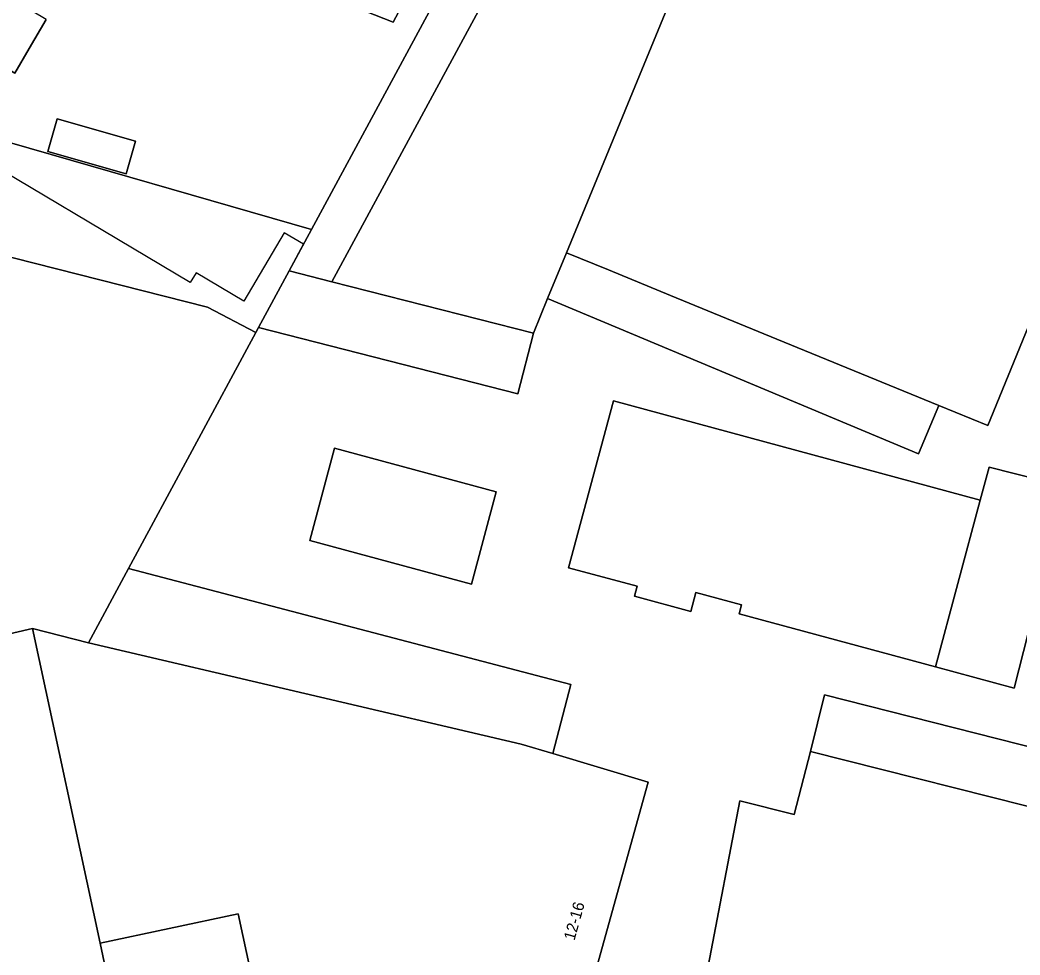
# Model space of a CAD drawing. Extents: x 160554 to 161248, y 385329 to 386506.
# Drawn here: x 160830.9 to 160919, y 385648.7 to 385731.1 of the extents above; entities that cross this region are included whole.
import ezdxf

# ---------------------------------------------------------------- set-up
doc = ezdxf.new("R2010")
doc.units = 0
for name, color, linetype in [('IMGEO_Erf', 7, 'Continuous'), ('IMGEO_Muur', 7, 'Continuous'), ('IMGEO_Pand', 7, 'Continuous'), ('IMGEO_Pand_nummerreeks', 7, 'Continuous'), ('IMGEO_Pand_overbouw', 7, 'Continuous'), ('IMGEO_Parkeervlak_open', 7, 'Continuous'), ('IMGEO_Rijbaan_lokaal_open', 7, 'Continuous'), ('IMGEO_Voetpad_open', 7, 'Continuous')]:
    doc.layers.add(name, color=color, linetype=linetype)

msp = doc.modelspace()

# ---------------------------------------------------------------- linework, layer by layer
at = {"layer": 'IMGEO_Erf'}
for points in [[(160833.175, 385731.152), (160831.67, 385728.598), (160830.385, 385726.417), (160826.479, 385728.719), (160826.198, 385728.242), (160825.026, 385726.254), (160829.75, 385723.471), (160828.234, 385720.899), (160828.176, 385720.801), (160856.562, 385712.649), (160882.401, 385760.458)], [(160866.142, 385735.422), (160863.75, 385730.906), (160852.609, 385735.322)]]:
    msp.add_lwpolyline(points, dxfattribs=at)
msp.add_lwpolyline([(160841.044, 385720.441), (160840.226, 385717.554), (160833.299, 385719.517), (160834.117, 385722.403)], close=True, dxfattribs=at)
at = {"layer": 'IMGEO_Muur'}
for points in [[(160856.562, 385712.649), (160828.176, 385720.801)], [(160854.587, 385708.993), (160856.562, 385712.649)], [(160851.659, 385703.57), (160854.587, 385708.993)]]:
    msp.add_lwpolyline(points, dxfattribs=at)
at = {"layer": 'IMGEO_Pand'}
for points in [[(160889.389, 385735.728), (160881.9, 385737.074), (160881.691, 385737.112), (160882.258, 385738.157), (160880.815, 385738.937), (160881.091, 385739.447), (160876.93, 385741.697), (160881.284, 385749.745), (160881.422, 385750), (160881.641, 385750.404), (160881.514, 385750.473), (160881.359, 385750.556), (160881.058, 385750), (160878.98, 385746.159), (160858.351, 385708.032), (160876.125, 385703.495), (160877.384, 385706.554), (160879.047, 385710.592)], [(160931.608, 385732.931), (160912.836, 385740.628), (160903.673, 385744.385), (160894.483, 385748.154), (160889.389, 385735.728), (160879.047, 385710.592), (160882.751, 385709.074), (160888.205, 385706.838), (160897.603, 385702.985), (160911.867, 385697.136), (160916.201, 385695.359), (160924.649, 385715.965)], [(160856.532, 385739.441), (160855.165, 385740.013), (160852.609, 385735.322), (160863.75, 385730.906), (160866.142, 385735.422)], [(160830.7, 385732.61), (160828.823, 385733.716), (160820.761, 385738.466), (160817.958, 385733.74), (160826.479, 385728.719), (160830.385, 385726.417), (160831.67, 385728.598), (160833.175, 385731.152)], [(160851.659, 385703.57), (160847.383, 385705.807), (160824.547, 385711.575), (160815.584, 385714.965), (160818.265, 385719.655), (160813.137, 385722.623), (160812.272, 385723.124), (160811.259, 385721.375), (160811.085, 385721.473), (160799.242, 385700.242), (160807.995, 385695.338), (160812.372, 385675.602), (160812.932, 385673.076), (160831.957, 385677.464), (160836.882, 385676.206), (160840.418, 385682.754)], [(160841.044, 385720.441), (160834.117, 385722.403), (160833.299, 385719.517), (160840.226, 385717.554)], [(160915.534, 385688.79), (160883.192, 385697.527), (160879.228, 385682.824), (160885.271, 385681.194), (160885.035, 385680.319), (160890.01, 385678.977), (160890.46, 385680.648), (160894.492, 385679.56), (160894.274, 385678.752), (160911.571, 385674.088)], [(160886.253, 385663.911), (160877.848, 385666.443), (160875.046, 385667.287), (160836.882, 385676.206), (160831.957, 385677.464), (160837.913, 385649.731), (160850.09, 385652.328), (160852.372, 385641.675), (160858.199, 385643.077), (160859.358, 385637.818), (160867.321, 385639.572), (160867.447, 385640.094), (160878.759, 385636.941), (160882.614, 385635.957), (160883.291, 385638.462), (160879.468, 385639.494)], [(160938.325, 385656.372), (160938.493, 385657.051), (160930.406, 385659.095), (160928.995, 385653.511), (160921.278, 385655.462), (160922.689, 385661.046), (160900.548, 385666.641), (160899.134, 385661.067), (160894.335, 385662.283), (160891.53, 385647.689), (160890.585, 385642.778), (160891.197, 385642.623), (160902.973, 385639.65), (160902.704, 385638.026), (160901.21, 385629.021), (160916.147, 385629.494), (160916.349, 385630.176), (160918.347, 385629.608), (160918.595, 385629.612), (160920.042, 385635.315), (160931.083, 385632.511), (160931.641, 385632.369), (160932.953, 385637.194)]]:
    msp.add_lwpolyline(points, close=True, dxfattribs=at)
msp.add_lwpolyline([(160839.871, 385640.501), (160837.913, 385649.731), (160831.957, 385677.464), (160812.932, 385673.076), (160807.713, 385671.926), (160800.168, 385670.228), (160806.16, 385643.282)], dxfattribs=at)
at = {"layer": 'IMGEO_Pand_overbouw'}
msp.add_lwpolyline([(160839.871, 385640.501), (160837.913, 385649.731), (160831.957, 385677.464), (160836.882, 385676.206), (160840.418, 385682.754), (160851.659, 385703.57), (160851.886, 385703.991), (160853.793, 385707.522), (160854.587, 385708.993), (160855.857, 385711.343), (160854.163, 385712.349), (160850.589, 385706.33), (160846.376, 385708.832), (160845.865, 385707.972), (160824.111, 385720.889)], dxfattribs=at)
at = {"layer": 'IMGEO_Parkeervlak_open'}
for points in [[(160924.649, 385715.965), (160916.201, 385695.359), (160911.867, 385697.136), (160910.077, 385692.862), (160877.384, 385706.554), (160876.125, 385703.495), (160874.761, 385698.152), (160851.886, 385703.991), (160851.659, 385703.57), (160840.418, 385682.754), (160879.442, 385672.524), (160877.848, 385666.443), (160886.253, 385663.911), (160879.468, 385639.494)], [(160891.53, 385647.689), (160894.335, 385662.283), (160899.134, 385661.067), (160900.548, 385666.641), (160901.809, 385671.613), (160934.332, 385663.363)]]:
    msp.add_lwpolyline(points, dxfattribs=at)
for points in [[(160897.603, 385702.985), (160888.205, 385706.838), (160882.751, 385709.074), (160879.047, 385710.592), (160877.384, 385706.554), (160910.077, 385692.862), (160911.867, 385697.136)], [(160876.125, 385703.495), (160858.351, 385708.032), (160854.587, 385708.993), (160851.886, 385703.991), (160874.761, 385698.152)], [(160923.046, 385689.973), (160918.514, 385672.216), (160911.571, 385674.088), (160894.274, 385678.752), (160894.492, 385679.56), (160890.46, 385680.648), (160890.01, 385678.977), (160885.035, 385680.319), (160885.271, 385681.194), (160879.228, 385682.824), (160883.192, 385697.527), (160915.534, 385688.79), (160916.316, 385691.691)], [(160872.853, 385689.524), (160858.588, 385693.354), (160856.405, 385685.222), (160870.669, 385681.391)], [(160872.853, 385689.524), (160870.669, 385681.391), (160856.405, 385685.222), (160858.588, 385693.354)], [(160923.046, 385689.973), (160916.316, 385691.691), (160915.534, 385688.79), (160911.571, 385674.088), (160918.514, 385672.216)], [(160945.182, 385680.878), (160966.78, 385675.609), (160973.819, 385673.241), (160974.822, 385675.709), (160961.254, 385681.159), (160960.913, 385681.247), (160946.512, 385684.958), (160946.173, 385684.038), (160945.896, 385684.109), (160940.041, 385685.612), (160934.332, 385663.363), (160901.809, 385671.613), (160900.548, 385666.641), (160922.689, 385661.046), (160921.278, 385655.462), (160928.995, 385653.511), (160930.406, 385659.095), (160938.493, 385657.051)], [(160840.418, 385682.754), (160836.882, 385676.206), (160875.046, 385667.287), (160877.848, 385666.443), (160879.442, 385672.524)], [(160888.939, 385634.454), (160888.482, 385634.574), (160882.614, 385635.957), (160878.759, 385636.941), (160867.447, 385640.094), (160867.321, 385639.572), (160859.358, 385637.818), (160858.199, 385643.077), (160852.372, 385641.675), (160850.09, 385652.328), (160837.913, 385649.731), (160839.871, 385640.501), (160844.423, 385641.532), (160849.453, 385619.331), (160851.846, 385619.534), (160869.645, 385621.043), (160869.77, 385619.11), (160884.468, 385620.454), (160886.204, 385620.569), (160886.421, 385621.547)]]:
    msp.add_lwpolyline(points, close=True, dxfattribs=at)
at = {"layer": 'IMGEO_Rijbaan_lokaal_open'}
msp.add_lwpolyline([(160828.176, 385720.801), (160821.266, 385724.904), (160820.756, 385724.011), (160818.265, 385719.655), (160815.584, 385714.965), (160824.547, 385711.575), (160847.383, 385705.807), (160851.659, 385703.57), (160851.886, 385703.991), (160854.587, 385708.993), (160856.562, 385712.649)], close=True, dxfattribs=at)
at = {"layer": 'IMGEO_Voetpad_open'}
msp.add_lwpolyline([(160854.587, 385708.993), (160858.351, 385708.032), (160878.98, 385746.159), (160881.058, 385750), (160881.359, 385750.556), (160881.514, 385750.473), (160886.036, 385758.698), (160882.401, 385760.458), (160856.562, 385712.649)], close=True, dxfattribs=at)

# ---------------------------------------------------------------- texts
at = {"layer": 'IMGEO_Pand_nummerreeks'}
msp.add_text('12-16', height=1, rotation=74.47305, dxfattribs=at).set_placement((160879.746, 385649.908))

doc.saveas('drawing.dxf')
